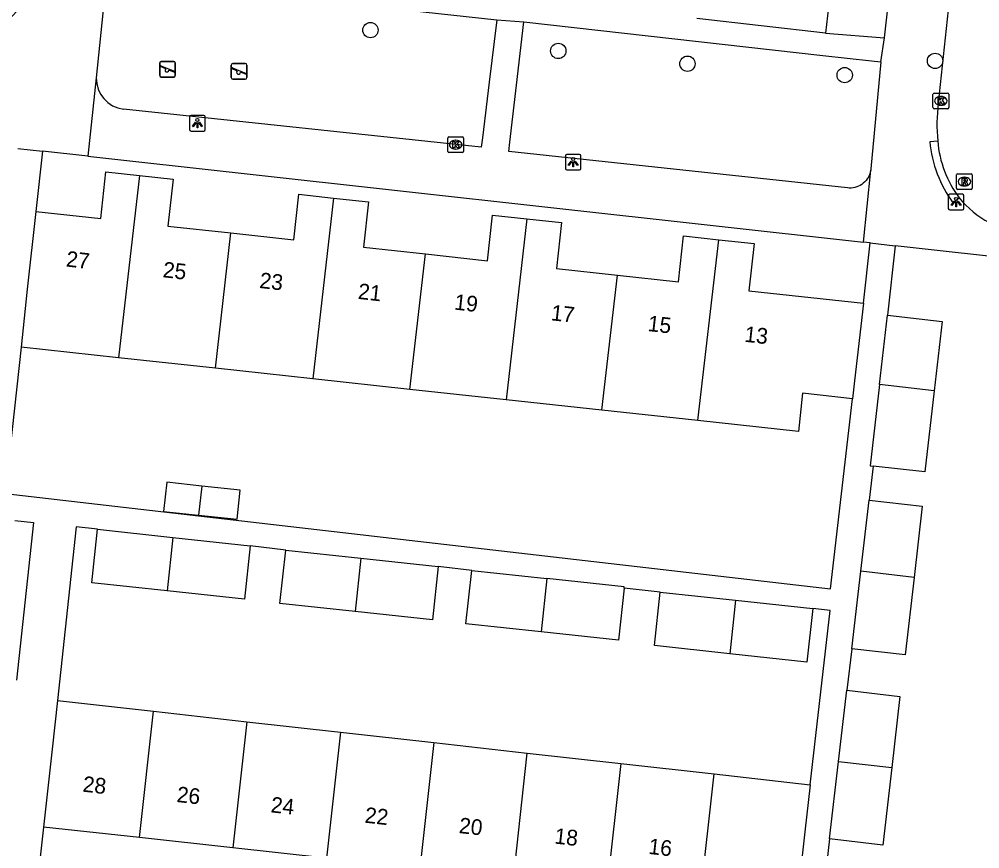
# Model space of a CAD drawing. Extents: x 162026 to 163499, y 387297 to 388169.
# Drawn here: x 162746.8 to 162808.1, y 387780.4 to 387833.4 of the extents above; entities that cross this region are included whole.
import ezdxf

# ---------------------------------------------------------------- set-up
doc = ezdxf.new("R2010")
doc.units = 0
for name, color, linetype in [('IMGEO_Boom', 7, 'Continuous'), ('IMGEO_Kolk', 7, 'Continuous'), ('IMGEO_Lichtpunt', 7, 'Continuous'), ('IMGEO_Pand', 7, 'Continuous'), ('IMGEO_Pand_nummerreeks', 7, 'Continuous'), ('IMGEO_Rijbaan_lokaal_open', 7, 'Continuous'), ('IMGEO_Rioolput', 7, 'Continuous'), ('IMGEO_Speelvoorziening', 7, 'Continuous'), ('IMGEO_Voetpad_open', 7, 'Continuous')]:
    doc.layers.add(name, color=color, linetype=linetype)

msp = doc.modelspace()

# ---------------------------------------------------------------- linework, layer by layer
at = {"layer": 'IMGEO_Boom'}
for centre in [(162769.204, 387832.658), (162781.184, 387831.328), (162805.209, 387830.695), (162789.421, 387830.515), (162799.445, 387829.786)]:
    msp.add_circle(centre, 0.489, dxfattribs=at)
at = {"layer": 'IMGEO_Kolk'}
for p, q in [((162805.077, 387827.718), (162805.077, 387828.57)), ((162805.152, 387828.644), (162806.004, 387828.644)), ((162806.078, 387828.57), (162806.078, 387827.718)), ((162805.565, 387828.424), (162805.59, 387828.424)), ((162806.004, 387827.644), (162805.152, 387827.644)), ((162805.588, 387827.864), (162805.563, 387827.864)), ((162774.139, 387824.923), (162774.139, 387825.775)), ((162774.214, 387825.849), (162775.066, 387825.849)), ((162774.627, 387825.629), (162774.652, 387825.629)), ((162775.14, 387825.775), (162775.14, 387824.923)), ((162774.65, 387825.069), (162774.625, 387825.069)), ((162775.066, 387824.849), (162774.214, 387824.849))]:
    msp.add_line(p, q, dxfattribs=at)
for points in [[(162805.077, 387827.718), (162805.077, 387828.57)], [(162805.152, 387828.644), (162806.004, 387828.644)], [(162806.078, 387828.57), (162806.078, 387827.718)], [(162805.398, 387828.344), (162805.521, 387828.344), (162805.521, 387828.193), (162805.651, 387828.344), (162805.815, 387828.344), (162805.669, 387828.193), (162805.822, 387827.944), (162805.67, 387827.944), (162805.585, 387828.108), (162805.521, 387828.041), (162805.521, 387827.944), (162805.398, 387827.944), (162805.398, 387828.344)], [(162806.004, 387827.644), (162805.152, 387827.644)], [(162774.139, 387824.923), (162774.139, 387825.775)], [(162774.214, 387825.849), (162775.066, 387825.849)], [(162774.46, 387825.549), (162774.583, 387825.549), (162774.583, 387825.398), (162774.713, 387825.549), (162774.877, 387825.549), (162774.731, 387825.398), (162774.884, 387825.149), (162774.732, 387825.149), (162774.647, 387825.313), (162774.583, 387825.246), (162774.583, 387825.149), (162774.46, 387825.149), (162774.46, 387825.549)], [(162775.14, 387825.775), (162775.14, 387824.923)], [(162775.066, 387824.849), (162774.214, 387824.849)]]:
    msp.add_lwpolyline(points, dxfattribs=at)
for centre, start, end in [((162805.154, 387828.568), 91.55205, 178.44795), ((162805.154, 387828.568), 91.55205, 178.44795), ((162806.002, 387828.568), 1.55205, 88.44795), ((162806.002, 387828.568), 1.55205, 88.44795), ((162805.154, 387827.72), 181.55205, 268.44795), ((162805.154, 387827.72), 181.55205, 268.44795), ((162806.002, 387827.72), 271.55205, 358.44795), ((162806.002, 387827.72), 271.55205, 358.44795), ((162774.216, 387825.773), 91.55205, 178.44795), ((162774.216, 387825.773), 91.55205, 178.44795), ((162775.064, 387825.773), 1.55205, 88.44795), ((162775.064, 387825.773), 1.55205, 88.44795), ((162774.216, 387824.925), 181.55205, 268.44795), ((162774.216, 387824.925), 181.55205, 268.44795), ((162775.064, 387824.925), 271.55205, 358.44795), ((162775.064, 387824.925), 271.55205, 358.44795)]:
    msp.add_arc(centre, 0.0765, start, end, dxfattribs=at)
for centre, major_axis, ratio, start_param, end_param in [((162805.564, 387828.144), (-0.387, 0.002), 0.722429, 4.712389, 7.853982), ((162805.589, 387828.144), (-0.39, 0.002), 0.717154, 1.570796, 4.712389), ((162774.626, 387825.349), (-0.387, 0.002), 0.722429, 4.712389, 7.853982), ((162774.651, 387825.349), (-0.39, 0.002), 0.717154, 1.570796, 4.712389)]:
    msp.add_ellipse(centre, major_axis=major_axis, ratio=ratio, start_param=start_param, end_param=end_param, dxfattribs=at)
at = {"layer": 'IMGEO_Lichtpunt'}
for p, q in [((162757.673, 387827.122), (162757.673, 387826.315)), ((162757.673, 387827.122), (162757.673, 387826.315)), ((162758.575, 387827.217), (162757.767, 387827.217)), ((162758.575, 387827.217), (162757.767, 387827.217)), ((162758.669, 387826.315), (162758.669, 387827.122)), ((162758.669, 387826.315), (162758.669, 387827.122)), ((162757.767, 387826.221), (162758.575, 387826.221)), ((162757.767, 387826.221), (162758.575, 387826.221)), ((162781.634, 387824.639), (162781.634, 387823.832)), ((162781.634, 387824.639), (162781.634, 387823.832)), ((162782.536, 387824.734), (162781.728, 387824.734)), ((162782.536, 387824.734), (162781.728, 387824.734)), ((162782.63, 387823.832), (162782.63, 387824.639)), ((162782.63, 387823.832), (162782.63, 387824.639)), ((162781.728, 387823.738), (162782.536, 387823.738)), ((162781.728, 387823.738), (162782.536, 387823.738)), ((162806.052, 387822.089), (162806.052, 387821.282)), ((162806.052, 387822.089), (162806.052, 387821.282)), ((162806.954, 387822.184), (162806.146, 387822.184)), ((162806.954, 387822.184), (162806.146, 387822.184)), ((162807.048, 387821.282), (162807.048, 387822.089)), ((162807.048, 387821.282), (162807.048, 387822.089)), ((162806.146, 387821.188), (162806.954, 387821.188)), ((162806.146, 387821.188), (162806.954, 387821.188))]:
    msp.add_line(p, q, dxfattribs=at)
for points in [[(162758.047, 387826.786), (162758.086, 387826.758), (162757.898, 387826.496), (162757.86, 387826.523), (162758.047, 387826.786)], [(162758.149, 387826.738), (162758.196, 387826.738), (162758.196, 387826.416), (162758.149, 387826.416), (162758.149, 387826.738)], [(162758.259, 387826.758), (162758.297, 387826.785), (162758.484, 387826.523), (162758.445, 387826.495), (162758.259, 387826.758)], [(162782.008, 387824.303), (162782.047, 387824.275), (162781.859, 387824.013), (162781.821, 387824.04), (162782.008, 387824.303)], [(162782.22, 387824.275), (162782.258, 387824.302), (162782.445, 387824.04), (162782.406, 387824.012), (162782.22, 387824.275)], [(162782.11, 387824.255), (162782.157, 387824.255), (162782.157, 387823.933), (162782.11, 387823.933), (162782.11, 387824.255)], [(162806.426, 387821.753), (162806.465, 387821.725), (162806.277, 387821.463), (162806.239, 387821.49), (162806.426, 387821.753)], [(162806.528, 387821.705), (162806.575, 387821.705), (162806.575, 387821.383), (162806.528, 387821.383), (162806.528, 387821.705)], [(162806.638, 387821.725), (162806.676, 387821.752), (162806.863, 387821.49), (162806.824, 387821.462), (162806.638, 387821.725)]]:
    msp.add_lwpolyline(points, dxfattribs=at)
for centre in [(162758.172, 387826.92), (162782.133, 387824.437), (162806.551, 387821.887)]:
    msp.add_circle(centre, 0.0994, dxfattribs=at)
for centre, start, end in [((162757.767, 387827.122), 90, 180), ((162757.767, 387827.122), 90, 180), ((162758.575, 387827.122), 0, 90), ((162758.575, 387827.122), 0, 90), ((162757.767, 387826.315), 180, 270), ((162757.767, 387826.315), 180, 270), ((162758.575, 387826.315), 270, 0), ((162758.575, 387826.315), 270, 360), ((162781.728, 387824.639), 90, 180), ((162781.728, 387824.639), 90, 180), ((162782.536, 387824.639), 0, 90), ((162782.536, 387824.639), 0, 90), ((162781.728, 387823.832), 180, 270), ((162781.728, 387823.832), 180, 270), ((162782.536, 387823.832), 270, 0), ((162782.536, 387823.832), 270, 360), ((162806.146, 387822.089), 90, 180), ((162806.146, 387822.089), 90, 180), ((162806.954, 387822.089), 0, 90), ((162806.954, 387822.089), 0, 90), ((162806.146, 387821.282), 180, 270), ((162806.146, 387821.282), 180, 270), ((162806.954, 387821.282), 270, 0), ((162806.954, 387821.282), 270, 360)]:
    msp.add_arc(centre, 0.0946, start, end, dxfattribs=at)
at = {"layer": 'IMGEO_Pand'}
for points in [[(162798.923, 387838.571), (162798.229, 387832.457)], [(162798.229, 387832.457), (162790.026, 387833.389)], [(162747.865, 387821.096), (162752.013, 387820.647), (162752.335, 387823.617), (162754.475, 387823.385)], [(162754.475, 387823.385), (162753.142, 387811.76)], [(162754.475, 387823.385), (162756.617, 387823.153), (162756.293, 387820.162), (162760.31, 387819.727)], [(162760.31, 387819.727), (162764.323, 387819.292), (162764.637, 387822.189), (162766.852, 387821.949)], [(162766.852, 387821.949), (162765.529, 387810.418)], [(162766.852, 387821.949), (162769.072, 387821.709), (162768.758, 387818.808), (162772.712, 387818.38)], [(162747.865, 387821.096), (162747.326, 387816.126), (162746.926, 387812.433)], [(162772.712, 387818.38), (162776.665, 387817.952), (162776.98, 387820.857), (162779.18, 387820.619)], [(162779.18, 387820.619), (162777.857, 387809.083)], [(162779.18, 387820.619), (162781.38, 387820.381), (162781.063, 387817.449), (162784.955, 387817.028)], [(162759.319, 387811.091), (162760.31, 387819.727)], [(162784.955, 387817.028), (162788.847, 387816.606), (162789.164, 387819.534), (162791.415, 387819.29)], [(162790.092, 387807.758), (162791.415, 387819.29)], [(162791.415, 387819.29), (162793.664, 387819.047), (162793.338, 387816.035), (162800.64, 387815.243)], [(162771.722, 387809.747), (162772.712, 387818.38)], [(162783.968, 387808.421), (162784.955, 387817.028)], [(162800.64, 387815.243), (162800.069, 387810.296), (162799.936, 387809.14)], [(162801.674, 387810.06), (162802.182, 387814.472)], [(162802.182, 387814.472), (162805.661, 387814.071), (162805.153, 387809.66)], [(162753.142, 387811.76), (162746.926, 387812.433)], [(162759.319, 387811.091), (162753.142, 387811.76)], [(162765.529, 387810.418), (162759.319, 387811.091)], [(162771.722, 387809.747), (162765.529, 387810.418)], [(162777.857, 387809.083), (162771.722, 387809.747)], [(162801.674, 387810.06), (162801.077, 387804.876), (162801.255, 387804.855)], [(162805.153, 387809.66), (162804.556, 387804.475), (162801.255, 387804.855)], [(162805.153, 387809.66), (162801.674, 387810.06)], [(162783.968, 387808.421), (162777.857, 387809.083)], [(162799.936, 387809.14), (162796.761, 387809.505), (162796.496, 387807.064), (162790.092, 387807.758)], [(162790.092, 387807.758), (162783.968, 387808.421)], [(162758.457, 387803.575), (162756.213, 387803.816), (162756.014, 387801.962), (162758.244, 387801.722)], [(162758.457, 387803.575), (162758.244, 387801.722)], [(162758.244, 387801.722), (162760.704, 387801.458), (162760.903, 387803.312), (162758.457, 387803.575)], [(162800.482, 387798.14), (162801.005, 387802.685)], [(162801.005, 387802.685), (162804.393, 387802.295), (162803.87, 387797.75)], [(162756.244, 387796.894), (162751.443, 387797.414), (162751.811, 387800.821)], [(162751.811, 387800.821), (162756.61, 387800.301)], [(162756.61, 387800.301), (162756.244, 387796.894)], [(162756.61, 387800.301), (162761.533, 387799.769)], [(162761.533, 387799.769), (162761.165, 387796.362), (162756.244, 387796.894)], [(162768.234, 387795.569), (162763.433, 387796.088), (162763.801, 387799.495)], [(162763.801, 387799.495), (162768.6, 387798.976)], [(162768.6, 387798.976), (162768.234, 387795.569)], [(162768.6, 387798.976), (162773.523, 387798.443)], [(162773.523, 387798.443), (162773.155, 387795.036), (162768.234, 387795.569)], [(162780.098, 387794.275), (162775.297, 387794.795), (162775.665, 387798.202)], [(162775.665, 387798.202), (162780.464, 387797.683)], [(162799.912, 387793.202), (162800.482, 387798.14)], [(162803.87, 387797.75), (162800.482, 387798.14)], [(162780.464, 387797.683), (162780.098, 387794.275)], [(162785.378, 387797.062), (162785.387, 387797.15), (162780.464, 387797.683)], [(162803.87, 387797.75), (162803.3, 387792.811), (162799.912, 387793.202)], [(162785.378, 387797.062), (162785.019, 387793.743), (162780.098, 387794.275)], [(162792.119, 387792.887), (162787.319, 387793.406), (162787.687, 387796.813)], [(162787.687, 387796.813), (162792.486, 387796.294)], [(162792.486, 387796.294), (162792.119, 387792.887)], [(162792.486, 387796.294), (162797.409, 387795.761)], [(162797.409, 387795.761), (162797.041, 387792.354), (162792.119, 387792.887)], [(162799.055, 387786.01), (162799.579, 387790.554)], [(162799.579, 387790.554), (162802.967, 387790.164), (162802.443, 387785.62)], [(162749.256, 387789.9), (162748.914, 387786.798), (162748.367, 387781.828)], [(162749.256, 387789.9), (162755.367, 387789.216)], [(162754.475, 387781.156), (162755.367, 387789.216)], [(162755.367, 387789.216), (162761.326, 387788.55)], [(162761.326, 387788.55), (162760.436, 387780.5)], [(162761.326, 387788.55), (162767.287, 387787.883)], [(162767.287, 387787.883), (162766.397, 387779.844)], [(162767.287, 387787.883), (162773.246, 387787.216)], [(162773.246, 387787.216), (162772.357, 387779.188)], [(162773.246, 387787.216), (162779.206, 387786.549)], [(162778.319, 387778.532), (162779.206, 387786.549)], [(162779.206, 387786.549), (162785.166, 387785.883)], [(162785.166, 387785.883), (162784.28, 387777.875)], [(162785.166, 387785.883), (162791.125, 387785.216)], [(162798.486, 387781.071), (162799.055, 387786.01)], [(162799.055, 387786.01), (162802.443, 387785.62)], [(162790.24, 387777.22), (162791.125, 387785.216)], [(162791.125, 387785.216), (162797.24, 387784.532)], [(162802.443, 387785.62), (162801.874, 387780.68), (162798.486, 387781.071)], [(162797.24, 387784.532), (162796.904, 387781.517), (162796.351, 387776.547)], [(162754.475, 387781.156), (162748.367, 387781.828)], [(162760.436, 387780.5), (162754.475, 387781.156)], [(162766.397, 387779.844), (162760.436, 387780.5)]]:
    msp.add_lwpolyline(points, dxfattribs=at)
at = {"layer": 'IMGEO_Rijbaan_lokaal_open'}
msp.add_lwpolyline([(162809.171, 387863.146), (162805.409, 387827.993)], dxfattribs=at)
for centre, radius, start, end in [((162737.291, 387842.22), 12.562, 302.22861, 348.37372), ((162817.113, 387826.632), 11.783, 173.36689, 185.11229), ((162812.414, 387826.172), 7.062, 184.79622, 216.71308), ((162811.738, 387826.035), 6.444, 219.32176, 263.47431)]:
    msp.add_arc(centre, radius, start, end, dxfattribs=at)
at = {"layer": 'IMGEO_Rioolput'}
for p, q in [((162806.581, 387822.571), (162806.581, 387823.423)), ((162806.656, 387823.497), (162807.508, 387823.497)), ((162807.069, 387823.277), (162807.094, 387823.277)), ((162807.582, 387823.423), (162807.582, 387822.571)), ((162807.508, 387822.497), (162806.656, 387822.497)), ((162807.092, 387822.717), (162807.067, 387822.717))]:
    msp.add_line(p, q, dxfattribs=at)
for points in [[(162806.581, 387822.571), (162806.581, 387823.423)], [(162806.656, 387823.497), (162807.508, 387823.497)], [(162807.17, 387823.195), (162806.918, 387823.197), (162806.918, 387822.797)], [(162807.096, 387823.116), (162807.042, 387823.116), (162807.042, 387823.035)], [(162807.582, 387823.423), (162807.582, 387822.571)], [(162807.508, 387822.497), (162806.656, 387822.497)], [(162806.918, 387822.797), (162807.042, 387822.797), (162807.042, 387822.959), (162807.053, 387822.959)], [(162807.042, 387823.035), (162807.094, 387823.035)], [(162807.1, 387822.93), (162807.171, 387822.797), (162807.311, 387822.797), (162807.246, 387822.923)]]:
    msp.add_lwpolyline(points, dxfattribs=at)
for centre, radius, start, end in [((162806.658, 387823.421), 0.0765, 91.55205, 178.44795), ((162806.658, 387823.421), 0.0765, 91.55205, 178.44795), ((162807.102, 387823.02), 0.0964, 77.00612, 93.18647), ((162807.116, 387823.077), 0.0378, 276.66336, 79.67722), ((162807.169, 387823.085), 0.109, 350.36119, 89.41601), ((162807.167, 387823.085), 0.112, 277.58423, 350.98172), ((162807.506, 387823.421), 0.0765, 1.55205, 88.44795), ((162807.506, 387823.421), 0.0765, 1.55205, 88.44795), ((162806.658, 387822.573), 0.0765, 181.55205, 268.44795), ((162806.658, 387822.573), 0.0765, 181.55205, 268.44795), ((162807.052, 387822.906), 0.0533, 26.02933, 88.69889), ((162807.078, 387823.224), 0.19, 274.7715, 282.96867), ((162807.151, 387822.87), 0.108, 29.51342, 73.79051), ((162807.506, 387822.573), 0.0765, 271.55205, 358.44795), ((162807.506, 387822.573), 0.0765, 271.55205, 358.44795)]:
    msp.add_arc(centre, radius, start, end, dxfattribs=at)
for centre, major_axis, ratio, start_param, end_param in [((162807.068, 387822.997), (-0.387, 0.002), 0.722429, 4.712389, 7.853982), ((162807.093, 387822.997), (-0.39, 0.002), 0.717154, 1.570796, 4.712389)]:
    msp.add_ellipse(centre, major_axis=major_axis, ratio=ratio, start_param=start_param, end_param=end_param, dxfattribs=at)
at = {"layer": 'IMGEO_Speelvoorziening'}
for p, q in [((162755.77, 387829.764), (162755.77, 387830.564)), ((162755.77, 387830.564), (162755.77, 387829.764)), ((162755.87, 387830.664), (162756.66, 387830.664)), ((162756.66, 387830.664), (162755.87, 387830.664)), ((162756.76, 387830.564), (162756.76, 387829.764)), ((162756.76, 387829.764), (162756.76, 387830.564)), ((162760.332, 387829.628), (162760.332, 387830.428)), ((162760.332, 387830.428), (162760.332, 387829.628)), ((162760.432, 387830.528), (162761.222, 387830.528)), ((162761.222, 387830.528), (162760.432, 387830.528)), ((162761.322, 387830.428), (162761.322, 387829.628)), ((162761.322, 387829.628), (162761.322, 387830.428)), ((162756.153, 387830.192), (162755.814, 387830.329)), ((162755.839, 387830.389), (162756.715, 387830.036)), ((162756.691, 387829.976), (162756.351, 387830.113)), ((162760.715, 387830.056), (162760.376, 387830.193)), ((162760.401, 387830.253), (162761.277, 387829.9)), ((162761.253, 387829.84), (162760.913, 387829.977)), ((162756.66, 387829.664), (162755.87, 387829.664)), ((162755.87, 387829.664), (162756.66, 387829.664)), ((162761.222, 387829.528), (162760.432, 387829.528)), ((162760.432, 387829.528), (162761.222, 387829.528))]:
    msp.add_line(p, q, dxfattribs=at)
for centre, radius, start, end in [((162755.87, 387830.564), 0.1, 90, 180), ((162755.87, 387830.564), 0.1, 90, 180), ((162756.66, 387830.564), 0.1, 0, 90), ((162756.66, 387830.564), 0.1, 360, 90), ((162760.432, 387830.428), 0.1, 90, 180), ((162760.432, 387830.428), 0.1, 90, 180), ((162761.222, 387830.428), 0.1, 0, 90), ((162761.222, 387830.428), 0.1, 360, 90), ((162755.827, 387830.359), 0.0327, 68.07798, 248.07798), ((162756.232, 387830.102), 0.12, 130.99278, 5.16318), ((162756.703, 387830.006), 0.0327, 248.07798, 68.07798), ((162760.389, 387830.223), 0.0327, 68.07798, 248.07798), ((162760.794, 387829.966), 0.12, 130.99278, 5.16318), ((162761.265, 387829.87), 0.0327, 248.07798, 68.07798), ((162755.87, 387829.764), 0.1, 180, 270), ((162755.87, 387829.764), 0.1, 180, 270), ((162756.66, 387829.764), 0.1, 270, 0), ((162756.66, 387829.764), 0.1, 270, 0), ((162760.432, 387829.628), 0.1, 180, 270), ((162760.432, 387829.628), 0.1, 180, 270), ((162761.222, 387829.628), 0.1, 270, 0), ((162761.222, 387829.628), 0.1, 270, 0)]:
    msp.add_arc(centre, radius, start, end, dxfattribs=at)
at = {"layer": 'IMGEO_Voetpad_open'}
for points in [[(162801.993, 387832.174), (162807.504, 387881.477)], [(162752.386, 387836.029), (162751.726, 387829.62)], [(162752.386, 387836.029), (162752.982, 387835.964), (162758.284, 387835.386), (162777.26, 387833.316)], [(162777.26, 387833.316), (162776.776, 387829.34), (162776.343, 387825.783), (162776.271, 387825.187), (162753.45, 387827.606)], [(162777.26, 387833.316), (162778.989, 387833.186)], [(162801.105, 387823.719), (162801.08, 387823.601), (162801.045, 387823.485), (162801, 387823.372), (162800.944, 387823.264), (162800.88, 387823.162), (162800.806, 387823.065), (162800.724, 387822.976), (162800.634, 387822.895), (162800.538, 387822.821), (162800.435, 387822.757), (162800.327, 387822.702), (162800.214, 387822.657), (162800.098, 387822.622), (162799.98, 387822.597), (162799.859, 387822.584), (162799.738, 387822.581), (162799.617, 387822.589), (162778.031, 387824.917), (162778.1, 387825.513), (162778.521, 387829.149), (162778.989, 387833.186)], [(162778.989, 387833.186), (162798.061, 387831.048), (162801.158, 387830.701), (162801.754, 387830.634)], [(162798.229, 387832.457), (162801.993, 387832.174)], [(162801.754, 387830.634), (162801.993, 387832.174)], [(162801.754, 387830.634), (162801.117, 387823.813), (162801.105, 387823.719)], [(162751.726, 387829.62), (162751.177, 387824.622)], [(162805.377, 387825.582), (162804.879, 387825.541)], [(162746.73, 387825.115), (162748.292, 387824.942)], [(162748.292, 387824.942), (162747.865, 387821.096)], [(162751.177, 387824.622), (162748.292, 387824.942)], [(162751.177, 387824.622), (162800.649, 387819.133)], [(162800.649, 387819.133), (162801.105, 387823.719)], [(162806.352, 387821.652), (162806.753, 387821.951)], [(162800.64, 387815.243), (162801.066, 387819.087)], [(162801.066, 387819.087), (162800.649, 387819.133)], [(162801.066, 387819.087), (162802.674, 387818.909)], [(162802.674, 387818.909), (162802.182, 387814.472)], [(162818.84, 387772.366), (162821.479, 387774.395), (162822.73, 387814.363), (162820.121, 387816.973), (162802.674, 387818.909)], [(162746.926, 387812.433), (162745.916, 387803.104), (162798.538, 387797.03), (162799.936, 387809.14)], [(162801.255, 387804.855), (162801.005, 387802.685)], [(162746.533, 387801.391), (162747.716, 387801.263), (162746.627, 387791.19)], [(162751.811, 387800.821), (162750.451, 387800.968), (162749.256, 387789.9)], [(162763.801, 387799.495), (162761.533, 387799.769)], [(162775.665, 387798.202), (162773.523, 387798.443)], [(162787.687, 387796.813), (162785.378, 387797.062)], [(162797.24, 387784.532), (162798.521, 387795.633), (162797.409, 387795.761)], [(162799.912, 387793.202), (162799.579, 387790.554)], [(162748.367, 387781.828), (162747.597, 387774.921)], [(162798.486, 387781.071), (162797.544, 387772.887)]]:
    msp.add_lwpolyline(points, dxfattribs=at)
for centre, radius, start, end in [((162753.728, 387829.589), 2.002, 179.09902, 262.02856), ((162812.421, 387826.174), 7.569, 184.79913, 216.69029)]:
    msp.add_arc(centre, radius, start, end, dxfattribs=at)

# ---------------------------------------------------------------- texts
at = {"layer": 'IMGEO_Pand_nummerreeks'}
for s, rotation, p in [('27', 353.66895, (162749.765, 387817.585)), ('25', 353.66895, (162755.932, 387816.9)), ('23', 353.66895, (162762.098, 387816.216)), ('21', 353.66895, (162768.376, 387815.52)), ('19', 353.66895, (162774.52, 387814.838)), ('17', 353.66895, (162780.686, 387814.154)), ('15', 353.66895, (162786.852, 387813.47)), ('13', 353.66895, (162793.019, 387812.786)), ('28', 353.71944, (162750.823, 387784.093)), ('26', 353.71944, (162756.818, 387783.433)), ('24', 353.71944, (162762.816, 387782.773)), ('22', 353.71944, (162768.811, 387782.113)), ('20', 353.71944, (162774.815, 387781.452)), ('18', 353.71944, (162780.904, 387780.782)), ('16', 353.71944, (162786.899, 387780.123))]:
    msp.add_text(s, height=1, rotation=rotation, dxfattribs=at).set_placement(p)

doc.saveas('drawing.dxf')
